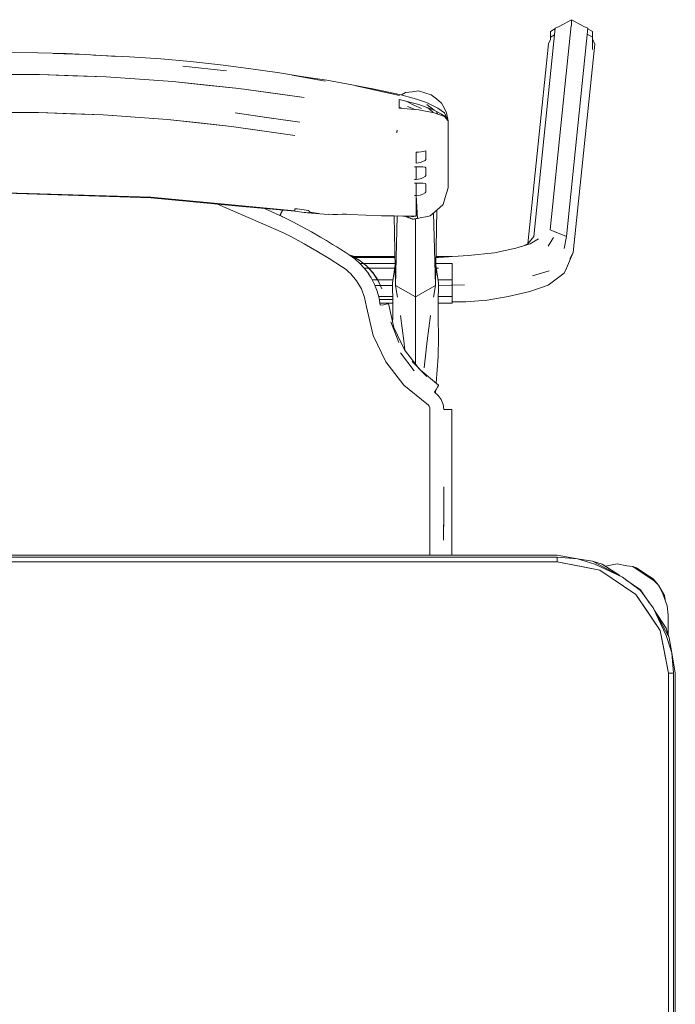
# Model space of a CAD drawing. Header units: millimetres. Extents: x -261 to 187, y -214 to 106.
# Tile 438 of 656: x -190.305 to -190.011, y -71.486 to -71.044. Entities that reach past the tile are written whole.
import ezdxf

# ---------------------------------------------------------------- set-up
doc = ezdxf.new("R2010")
doc.units = ezdxf.units.MM
doc.header["$LTSCALE"] = 0.005
doc.header["$MEASUREMENT"] = 0
doc.layers.add('IFC-Elemento de mobília-Contorno', color=9, linetype='Continuous', lineweight=5)

msp = doc.modelspace()

# ---------------------------------------------------------------- linework, layer by layer
at = {"layer": 'IFC-Elemento de mobília-Contorno', "lineweight": 5}
for p, q in [((-190.06321, -71.04707), (-190.0577, -71.044)), ((-190.0577, -71.04659), (-190.0577, -71.044)), ((-190.0577, -71.044), (-190.05219, -71.04707)), ((-190.07461, -71.14119), (-190.06493, -71.04775)), ((-190.06712, -71.04926), (-190.06509, -71.04812)), ((-190.06509, -71.04812), (-190.06493, -71.04775)), ((-190.06493, -71.04775), (-190.06321, -71.04707)), ((-190.06004, -71.06823), (-190.0578, -71.04664)), ((-190.05997, -71.14129), (-190.0503, -71.04785)), ((-190.0578, -71.04664), (-190.0577, -71.04659)), ((-190.05219, -71.04707), (-190.0503, -71.04785)), ((-190.0503, -71.04785), (-190.05014, -71.04822)), ((-190.05014, -71.04822), (-190.04828, -71.04926)), ((-190.06796, -71.05481), (-190.06712, -71.05286)), ((-190.06712, -71.05185), (-190.06712, -71.04926)), ((-190.06712, -71.05185), (-190.06525, -71.0508)), ((-190.06712, -71.05286), (-190.06712, -71.05185)), ((-190.05058, -71.05056), (-190.04828, -71.05185)), ((-190.04828, -71.05258), (-190.04828, -71.04926)), ((-190.04828, -71.05185), (-190.04828, -71.04926)), ((-190.04828, -71.0573), (-190.04828, -71.05185)), ((-190.04828, -71.05258), (-190.04727, -71.05495)), ((-190.07725, -71.14449), (-190.06796, -71.05481)), ((-190.05694, -71.14839), (-190.04727, -71.05495)), ((-190.31102, -71.05872), (-190.29692, -71.05885)), ((-190.29692, -71.05885), (-190.28414, -71.05914)), ((-190.28997, -71.05914), (-190.27556, -71.05964)), ((-190.28414, -71.05914), (-190.27556, -71.05964)), ((-190.27556, -71.05964), (-190.26146, -71.06053)), ((-190.27199, -71.05986), (-190.25587, -71.0606)), ((-190.25587, -71.0606), (-190.24173, -71.06163)), ((-190.24173, -71.06163), (-190.22839, -71.06278)), ((-190.23191, -71.0648), (-190.21228, -71.0669)), ((-190.22839, -71.06278), (-190.21504, -71.06422)), ((-190.21504, -71.06422), (-190.20245, -71.06583)), ((-190.20245, -71.06583), (-190.18854, -71.06788)), ((-190.32597, -71.06862), (-190.29608, -71.06862)), ((-190.29608, -71.06862), (-190.26622, -71.06966)), ((-190.29608, -71.06862), (-190.28115, -71.06914)), ((-190.28115, -71.06914), (-190.26622, -71.06966)), ((-190.26622, -71.06966), (-190.23645, -71.07175)), ((-190.26622, -71.06966), (-190.25133, -71.0707)), ((-190.25133, -71.0707), (-190.23645, -71.07175)), ((-190.18854, -71.06788), (-190.17786, -71.06965)), ((-190.18289, -71.06893), (-190.16807, -71.07163)), ((-190.18289, -71.06893), (-190.16738, -71.07115)), ((-190.16738, -71.07115), (-190.15859, -71.07281)), ((-190.06245, -71.09159), (-190.06004, -71.06823)), ((-190.23645, -71.07175), (-190.20685, -71.07486)), ((-190.23645, -71.07175), (-190.22165, -71.0733)), ((-190.22165, -71.0733), (-190.20685, -71.07486)), ((-190.20685, -71.07486), (-190.17746, -71.07897)), ((-190.20685, -71.07486), (-190.19243, -71.07687)), ((-190.15859, -71.07281), (-190.1467, -71.07503)), ((-190.1543, -71.07371), (-190.13471, -71.07793)), ((-190.1467, -71.07503), (-190.13482, -71.07751)), ((-190.19243, -71.07687), (-190.17746, -71.07897)), ((-190.13486, -71.08076), (-190.13486, -71.07979)), ((-190.13486, -71.07979), (-190.1261, -71.08205)), ((-190.13482, -71.07751), (-190.13029, -71.07869)), ((-190.13392, -71.07774), (-190.13206, -71.07666)), ((-190.13206, -71.07666), (-190.12912, -71.07632)), ((-190.13029, -71.07869), (-190.12674, -71.07983)), ((-190.12912, -71.07632), (-190.12618, -71.07597)), ((-190.12674, -71.07983), (-190.12269, -71.0812)), ((-190.12618, -71.07597), (-190.12334, -71.07681)), ((-190.12334, -71.07681), (-190.12051, -71.07765)), ((-190.12051, -71.07765), (-190.11825, -71.07955)), ((-190.11825, -71.07955), (-190.11599, -71.08144)), ((-190.13486, -71.08173), (-190.13486, -71.08076)), ((-190.13486, -71.0827), (-190.13486, -71.08173)), ((-190.13486, -71.08367), (-190.13486, -71.0827)), ((-190.13486, -71.08332), (-190.13309, -71.08383)), ((-190.13486, -71.08367), (-190.12617, -71.08446)), ((-190.13468, -71.08368), (-190.13423, -71.0835)), ((-190.13182, -71.0806), (-190.12838, -71.08231)), ((-190.13122, -71.08286), (-190.12767, -71.08432)), ((-190.12838, -71.08231), (-190.1249, -71.08387)), ((-190.1261, -71.08205), (-190.11922, -71.08456)), ((-190.12269, -71.0812), (-190.11759, -71.08364)), ((-190.12248, -71.08197), (-190.11922, -71.08456)), ((-190.12225, -71.08345), (-190.12008, -71.08519)), ((-190.11759, -71.08364), (-190.11464, -71.08583)), ((-190.11599, -71.08144), (-190.11481, -71.08358)), ((-190.11481, -71.08358), (-190.11363, -71.08572)), ((-190.3255, -71.08569), (-190.29655, -71.08569)), ((-190.29655, -71.08569), (-190.26763, -71.08672)), ((-190.29655, -71.08569), (-190.28209, -71.08621)), ((-190.28209, -71.08621), (-190.26763, -71.08672)), ((-190.26763, -71.08672), (-190.2388, -71.08877)), ((-190.26763, -71.08672), (-190.25321, -71.08775)), ((-190.25321, -71.08775), (-190.2388, -71.08877)), ((-190.2388, -71.08877), (-190.21014, -71.09184)), ((-190.2388, -71.08877), (-190.22447, -71.09031)), ((-190.20842, -71.08581), (-190.19422, -71.08784)), ((-190.20842, -71.08581), (-190.19435, -71.08782)), ((-190.19435, -71.08782), (-190.17949, -71.08993)), ((-190.19422, -71.08784), (-190.17949, -71.08993)), ((-190.12617, -71.08446), (-190.11915, -71.08576)), ((-190.12008, -71.08519), (-190.11971, -71.08566)), ((-190.11922, -71.08456), (-190.1146, -71.08713)), ((-190.11915, -71.08576), (-190.1146, -71.08746)), ((-190.11825, -71.08527), (-190.11757, -71.08635)), ((-190.11661, -71.08671), (-190.11525, -71.08677)), ((-190.11464, -71.08583), (-190.11302, -71.08936)), ((-190.1146, -71.08713), (-190.11302, -71.08936)), ((-190.1146, -71.08746), (-190.11389, -71.08833)), ((-190.11389, -71.08833), (-190.11302, -71.08936)), ((-190.11363, -71.08572), (-190.11302, -71.08936)), ((-190.22447, -71.09031), (-190.21014, -71.09184)), ((-190.21014, -71.09184), (-190.18169, -71.0959)), ((-190.21014, -71.09184), (-190.19631, -71.09381)), ((-190.11302, -71.09687), (-190.11302, -71.08936)), ((-190.06487, -71.11495), (-190.06245, -71.09159)), ((-190.19631, -71.09381), (-190.18169, -71.0959)), ((-190.136, -71.09472), (-190.13579, -71.09362)), ((-190.136, -71.09472), (-190.13589, -71.09414)), ((-190.13589, -71.09414), (-190.13579, -71.09362)), ((-190.11302, -71.10438), (-190.11302, -71.09687)), ((-190.12726, -71.10346), (-190.12619, -71.10341)), ((-190.12726, -71.10468), (-190.12726, -71.10346)), ((-190.12726, -71.1059), (-190.12726, -71.10468)), ((-190.12726, -71.10712), (-190.12726, -71.10589)), ((-190.12619, -71.10341), (-190.12512, -71.10328)), ((-190.12512, -71.10328), (-190.12406, -71.10307)), ((-190.12406, -71.10307), (-190.12302, -71.10279)), ((-190.12302, -71.10375), (-190.12302, -71.10279)), ((-190.12302, -71.10472), (-190.12302, -71.10375)), ((-190.12302, -71.10568), (-190.12302, -71.10472)), ((-190.12302, -71.10664), (-190.12302, -71.10568)), ((-190.11302, -71.1119), (-190.11302, -71.10438)), ((-190.12802, -71.11003), (-190.12784, -71.11003)), ((-190.12802, -71.11003), (-190.12745, -71.11003)), ((-190.12784, -71.11003), (-190.12765, -71.11003)), ((-190.12726, -71.10834), (-190.12726, -71.10712)), ((-190.12726, -71.10834), (-190.12557, -71.10811)), ((-190.12726, -71.11143), (-190.12726, -71.11003)), ((-190.12726, -71.11003), (-190.12557, -71.11004)), ((-190.12557, -71.10811), (-190.12423, -71.10765)), ((-190.12557, -71.11004), (-190.12423, -71.11003)), ((-190.12423, -71.10765), (-190.12333, -71.1071)), ((-190.12423, -71.11003), (-190.12333, -71.11012)), ((-190.12333, -71.1071), (-190.12302, -71.10664)), ((-190.12333, -71.11012), (-190.12302, -71.11039)), ((-190.12302, -71.11127), (-190.12302, -71.11039)), ((-190.12726, -71.11283), (-190.12726, -71.11143)), ((-190.12726, -71.11422), (-190.12726, -71.11283)), ((-190.12726, -71.11562), (-190.12726, -71.11422)), ((-190.12557, -71.11539), (-190.12423, -71.11492)), ((-190.12423, -71.11492), (-190.12333, -71.11437)), ((-190.12333, -71.11437), (-190.12302, -71.11392)), ((-190.12302, -71.11215), (-190.12302, -71.11127)), ((-190.12302, -71.11304), (-190.12302, -71.11215)), ((-190.12302, -71.11392), (-190.12302, -71.11304)), ((-190.11302, -71.11941), (-190.11302, -71.1119)), ((-190.06729, -71.13831), (-190.06487, -71.11495)), ((-190.12802, -71.11564), (-190.12745, -71.11563)), ((-190.12802, -71.1173), (-190.12784, -71.1173)), ((-190.12802, -71.1173), (-190.12745, -71.1173)), ((-190.12784, -71.11564), (-190.12762, -71.11563)), ((-190.12784, -71.1173), (-190.12765, -71.1173)), ((-190.12765, -71.11563), (-190.12745, -71.11563)), ((-190.12726, -71.11562), (-190.12557, -71.11539)), ((-190.12726, -71.11871), (-190.12726, -71.11731)), ((-190.12726, -71.11731), (-190.12557, -71.11731)), ((-190.12726, -71.1201), (-190.12726, -71.11871)), ((-190.12557, -71.11731), (-190.12423, -71.11731)), ((-190.12423, -71.11731), (-190.12333, -71.1174)), ((-190.12333, -71.1174), (-190.12302, -71.11767)), ((-190.12302, -71.11855), (-190.12302, -71.11767)), ((-190.12302, -71.11943), (-190.12302, -71.11855)), ((-190.12302, -71.12032), (-190.12302, -71.11943)), ((-190.11427, -71.12371), (-190.11302, -71.11941)), ((-190.31102, -71.12165), (-190.24623, -71.12367)), ((-190.31102, -71.12187), (-190.27862, -71.12288)), ((-190.27862, -71.12288), (-190.24621, -71.12389)), ((-190.24623, -71.12367), (-190.18169, -71.1297)), ((-190.24621, -71.12389), (-190.20677, -71.12757)), ((-190.12802, -71.12292), (-190.12726, -71.1229)), ((-190.12802, -71.12292), (-190.12784, -71.12291)), ((-190.12784, -71.12291), (-190.12765, -71.12291)), ((-190.12765, -71.12291), (-190.12742, -71.1229)), ((-190.12745, -71.1229), (-190.12726, -71.1229)), ((-190.12726, -71.1215), (-190.12726, -71.1201)), ((-190.12726, -71.1229), (-190.12726, -71.1215)), ((-190.12726, -71.1229), (-190.12557, -71.12266)), ((-190.12726, -71.13206), (-190.12726, -71.1229)), ((-190.12726, -71.1229), (-190.12676, -71.1331)), ((-190.12557, -71.12266), (-190.12423, -71.1222)), ((-190.12423, -71.1222), (-190.12333, -71.12165)), ((-190.12333, -71.12165), (-190.12302, -71.1212)), ((-190.12302, -71.1212), (-190.12302, -71.12032)), ((-190.11517, -71.12683), (-190.11427, -71.12371)), ((-190.21642, -71.12667), (-190.18678, -71.13956)), ((-190.20677, -71.12757), (-190.18167, -71.12992)), ((-190.11807, -71.12942), (-190.11517, -71.12683)), ((-190.19522, -71.12865), (-190.18843, -71.13175)), ((-190.19521, -71.12865), (-190.18843, -71.13175)), ((-190.18843, -71.13175), (-190.18777, -71.13044)), ((-190.18843, -71.13175), (-190.18801, -71.13195)), ((-190.18824, -71.13184), (-190.18778, -71.13094)), ((-190.18801, -71.13195), (-190.1876, -71.13215)), ((-190.18798, -71.13085), (-190.18778, -71.13094)), ((-190.18798, -71.13085), (-190.18778, -71.13094)), ((-190.18778, -71.13094), (-190.18718, -71.12971)), ((-190.18777, -71.13044), (-190.18724, -71.12939)), ((-190.1876, -71.13215), (-190.18718, -71.13236)), ((-190.18718, -71.12971), (-190.18704, -71.12941)), ((-190.18718, -71.13236), (-190.18677, -71.13256)), ((-190.18677, -71.13256), (-190.18256, -71.13469)), ((-190.18169, -71.12899), (-190.18169, -71.12876)), ((-190.18169, -71.12876), (-190.18065, -71.12889)), ((-190.18169, -71.12923), (-190.18169, -71.12899)), ((-190.18169, -71.12946), (-190.18169, -71.12923)), ((-190.18169, -71.1297), (-190.18169, -71.12946)), ((-190.18167, -71.12992), (-190.18063, -71.13004)), ((-190.18065, -71.12889), (-190.17961, -71.12902)), ((-190.18063, -71.13004), (-190.1796, -71.13017)), ((-190.17961, -71.12902), (-190.17857, -71.12914)), ((-190.1796, -71.13017), (-190.17856, -71.13029)), ((-190.17857, -71.12914), (-190.17752, -71.12926)), ((-190.17856, -71.13029), (-190.17752, -71.13041)), ((-190.17752, -71.12926), (-190.17657, -71.12941)), ((-190.17752, -71.13041), (-190.17668, -71.13051)), ((-190.17668, -71.13051), (-190.17595, -71.13057)), ((-190.17657, -71.12941), (-190.17576, -71.12961)), ((-190.17595, -71.13057), (-190.16673, -71.13133)), ((-190.17595, -71.13057), (-190.17539, -71.13057)), ((-190.17576, -71.12961), (-190.17522, -71.12984)), ((-190.17539, -71.13057), (-190.17507, -71.13047)), ((-190.17522, -71.12984), (-190.17502, -71.13006)), ((-190.17507, -71.13047), (-190.17094, -71.13089)), ((-190.17502, -71.13014), (-190.17502, -71.13006)), ((-190.17502, -71.13021), (-190.17502, -71.13014)), ((-190.17502, -71.13029), (-190.17502, -71.13021)), ((-190.17502, -71.13037), (-190.17502, -71.13029)), ((-190.17502, -71.13037), (-190.17094, -71.13089)), ((-190.1668, -71.13128), (-190.16673, -71.13133)), ((-190.1668, -71.13128), (-190.16466, -71.13131)), ((-190.16673, -71.13133), (-190.16673, -71.13128)), ((-190.16466, -71.13131), (-190.16255, -71.1313)), ((-190.16255, -71.1313), (-190.16048, -71.13126)), ((-190.16048, -71.13126), (-190.15845, -71.13119)), ((-190.15845, -71.13119), (-190.15695, -71.13135)), ((-190.15695, -71.13135), (-190.14287, -71.13193)), ((-190.14287, -71.13193), (-190.13279, -71.13215)), ((-190.14287, -71.13193), (-190.13726, -71.13197)), ((-190.14287, -71.13193), (-190.12726, -71.13206)), ((-190.13719, -71.13206), (-190.13659, -71.16316)), ((-190.13715, -71.13198), (-190.1294, -71.13229)), ((-190.13659, -71.16316), (-190.1358, -71.13208)), ((-190.1358, -71.13199), (-190.12726, -71.13206)), ((-190.13212, -71.13218), (-190.13205, -71.13221)), ((-190.13205, -71.13221), (-190.13179, -71.1323)), ((-190.13189, -71.13219), (-190.13179, -71.1323)), ((-190.13181, -71.13219), (-190.13179, -71.1323)), ((-190.13179, -71.1323), (-190.13159, -71.13238)), ((-190.13177, -71.13219), (-190.13159, -71.13238)), ((-190.13167, -71.1322), (-190.13159, -71.13238)), ((-190.13166, -71.1322), (-190.1314, -71.13245)), ((-190.13159, -71.13238), (-190.1314, -71.13245)), ((-190.1314, -71.13245), (-190.1314, -71.13221)), ((-190.1314, -71.13245), (-190.13121, -71.13252)), ((-190.13121, -71.13252), (-190.13101, -71.13259)), ((-190.1311, -71.13222), (-190.13082, -71.13267)), ((-190.13101, -71.13259), (-190.13082, -71.13267)), ((-190.13083, -71.13223), (-190.13082, -71.13267)), ((-190.13082, -71.13267), (-190.13063, -71.13274)), ((-190.13063, -71.13274), (-190.13043, -71.13281)), ((-190.13043, -71.13281), (-190.13024, -71.13289)), ((-190.13024, -71.13289), (-190.13004, -71.13295)), ((-190.13004, -71.13295), (-190.12985, -71.13303)), ((-190.1294, -71.13229), (-190.12833, -71.13221)), ((-190.12913, -71.13227), (-190.12886, -71.13225)), ((-190.12886, -71.13225), (-190.1286, -71.13223)), ((-190.1286, -71.13223), (-190.12833, -71.13221)), ((-190.12833, -71.13221), (-190.12726, -71.13206)), ((-190.12833, -71.13221), (-190.12806, -71.13218)), ((-190.12806, -71.13218), (-190.1278, -71.13214)), ((-190.1278, -71.13214), (-190.12726, -71.13206)), ((-190.12676, -71.1331), (-190.12483, -71.13274)), ((-190.12483, -71.13274), (-190.1229, -71.13238)), ((-190.1229, -71.13238), (-190.12097, -71.13202)), ((-190.12097, -71.13202), (-190.11807, -71.12942)), ((-190.11948, -71.13069), (-190.11866, -71.16316)), ((-190.11866, -71.16316), (-190.11801, -71.12937)), ((-190.18256, -71.13469), (-190.17839, -71.13688)), ((-190.17839, -71.13688), (-190.17425, -71.13915)), ((-190.12985, -71.13303), (-190.12966, -71.1331)), ((-190.12966, -71.1331), (-190.12947, -71.13317)), ((-190.12947, -71.13317), (-190.12927, -71.13324)), ((-190.12927, -71.13324), (-190.12908, -71.13331)), ((-190.12908, -71.13331), (-190.12889, -71.13339)), ((-190.12889, -71.13339), (-190.12869, -71.13346)), ((-190.12869, -71.13346), (-190.12845, -71.13342)), ((-190.12845, -71.13342), (-190.12821, -71.13337)), ((-190.12821, -71.13337), (-190.12773, -71.13328)), ((-190.12773, -71.13328), (-190.12724, -71.13319)), ((-190.12762, -71.13465), (-190.12762, -71.13326)), ((-190.12762, -71.15143), (-190.12762, -71.13465)), ((-190.12724, -71.13319), (-190.12676, -71.1331)), ((-190.18678, -71.13956), (-190.18587, -71.14003)), ((-190.18587, -71.14003), (-190.18496, -71.1405)), ((-190.18496, -71.1405), (-190.18405, -71.14097)), ((-190.18405, -71.14097), (-190.18314, -71.14145)), ((-190.18314, -71.14145), (-190.17744, -71.14453)), ((-190.17425, -71.13915), (-190.17014, -71.14149)), ((-190.17014, -71.14149), (-190.16879, -71.14229)), ((-190.0772, -71.14446), (-190.07461, -71.14119)), ((-190.06815, -71.14562), (-190.06575, -71.14175)), ((-190.06729, -71.13831), (-190.05997, -71.14129)), ((-190.06729, -71.13831), (-190.06363, -71.13979)), ((-190.06363, -71.13979), (-190.05997, -71.14129)), ((-190.06097, -71.14662), (-190.05997, -71.14129)), ((-190.17744, -71.14453), (-190.17182, -71.14775)), ((-190.16879, -71.14229), (-190.16745, -71.1431)), ((-190.16745, -71.1431), (-190.16611, -71.14393)), ((-190.16611, -71.14393), (-190.16477, -71.14475)), ((-190.16477, -71.14475), (-190.16288, -71.14591)), ((-190.16288, -71.14591), (-190.16103, -71.14707)), ((-190.08268, -71.14652), (-190.0762, -71.1445)), ((-190.07992, -71.14566), (-190.0772, -71.14446)), ((-190.0762, -71.1445), (-190.07247, -71.14226)), ((-190.17182, -71.14775), (-190.16625, -71.15111)), ((-190.16103, -71.14707), (-190.15918, -71.14825)), ((-190.15918, -71.14825), (-190.15731, -71.14946)), ((-190.15765, -71.14924), (-190.15596, -71.14992)), ((-190.15734, -71.14944), (-190.15486, -71.15124)), ((-190.15732, -71.14946), (-190.15429, -71.15089)), ((-190.15638, -71.15014), (-190.15588, -71.15014)), ((-190.15596, -71.14992), (-190.15429, -71.15089)), ((-190.15572, -71.15062), (-190.15487, -71.15062)), ((-190.15559, -71.15014), (-190.13684, -71.15014)), ((-190.15476, -71.15062), (-190.13683, -71.15062)), ((-190.11842, -71.15062), (-190.11727, -71.15062)), ((-190.11841, -71.15014), (-190.11112, -71.15014)), ((-190.11727, -71.15062), (-190.10398, -71.1498)), ((-190.11112, -71.15024), (-190.11112, -71.15014)), ((-190.10398, -71.1498), (-190.09215, -71.1485)), ((-190.09215, -71.1485), (-190.08268, -71.14652)), ((-190.05997, -71.15545), (-190.05694, -71.14839)), ((-190.05837, -71.15131), (-190.05694, -71.14839)), ((-190.16625, -71.15111), (-190.16073, -71.15462)), ((-190.16073, -71.15462), (-190.1596, -71.1554)), ((-190.15486, -71.15124), (-190.15257, -71.15327)), ((-190.15441, -71.15083), (-190.15406, -71.15105)), ((-190.15429, -71.15089), (-190.15196, -71.15242)), ((-190.15429, -71.15089), (-190.15249, -71.15197)), ((-190.15257, -71.15327), (-190.15092, -71.15327)), ((-190.15257, -71.15327), (-190.15048, -71.15552)), ((-190.15249, -71.15197), (-190.14937, -71.15452)), ((-190.15196, -71.15242), (-190.14981, -71.15417)), ((-190.15091, -71.15327), (-190.13678, -71.15327)), ((-190.14985, -71.15413), (-190.14785, -71.15615)), ((-190.14937, -71.15452), (-190.14785, -71.15615)), ((-190.13797, -71.16199), (-190.13676, -71.15416)), ((-190.12762, -71.16823), (-190.12762, -71.15143)), ((-190.11849, -71.15416), (-190.11728, -71.16199)), ((-190.11847, -71.15327), (-190.11112, -71.15327)), ((-190.11112, -71.15327), (-190.11112, -71.15315)), ((-190.11112, -71.16072), (-190.11112, -71.15327)), ((-190.15964, -71.15538), (-190.15859, -71.15618)), ((-190.15859, -71.15618), (-190.1576, -71.15704)), ((-190.1576, -71.15704), (-190.15665, -71.15795)), ((-190.15665, -71.15795), (-190.15397, -71.16114)), ((-190.15059, -71.1554), (-190.14859, -71.1554)), ((-190.15048, -71.15552), (-190.14858, -71.15802)), ((-190.14862, -71.15796), (-190.14831, -71.15843)), ((-190.14855, -71.1554), (-190.13695, -71.1554)), ((-190.14848, -71.15551), (-190.14738, -71.15674)), ((-190.14831, -71.15843), (-190.148, -71.15889)), ((-190.148, -71.15889), (-190.1477, -71.15936)), ((-190.14785, -71.15615), (-190.14662, -71.15758)), ((-190.14785, -71.15615), (-190.14611, -71.15831)), ((-190.1477, -71.15936), (-190.14741, -71.15983)), ((-190.14662, -71.15758), (-190.14611, -71.15831)), ((-190.14626, -71.15813), (-190.14471, -71.16051)), ((-190.14611, -71.15831), (-190.1451, -71.15983)), ((-190.11829, -71.1554), (-190.11727, -71.1554)), ((-190.07516, -71.15892), (-190.06765, -71.15667)), ((-190.06815, -71.16301), (-190.06097, -71.15765)), ((-190.06097, -71.15765), (-190.05997, -71.15545)), ((-190.15397, -71.16114), (-190.15186, -71.16474)), ((-190.14741, -71.15983), (-190.14594, -71.1627)), ((-190.14696, -71.16072), (-190.14459, -71.16072)), ((-190.14594, -71.1627), (-190.14477, -71.16571)), ((-190.14573, -71.16325), (-190.14337, -71.16325)), ((-190.1451, -71.15983), (-190.14437, -71.16103)), ((-190.1451, -71.15983), (-190.14416, -71.16147)), ((-190.14456, -71.16072), (-190.13777, -71.16072)), ((-190.14437, -71.16103), (-190.14339, -71.16305)), ((-190.14422, -71.16135), (-190.14271, -71.16472)), ((-190.14419, -71.16141), (-190.14339, -71.16305)), ((-190.14339, -71.16305), (-190.14271, -71.16472)), ((-190.14339, -71.16305), (-190.14271, -71.16475)), ((-190.14331, -71.16325), (-190.13794, -71.16325)), ((-190.13797, -71.16199), (-190.13775, -71.17142)), ((-190.13659, -71.16316), (-190.13573, -71.16847)), ((-190.13659, -71.16316), (-190.12762, -71.16823)), ((-190.13659, -71.16316), (-190.13211, -71.16569)), ((-190.12762, -71.16823), (-190.11866, -71.16316)), ((-190.12314, -71.16569), (-190.11866, -71.16316)), ((-190.11952, -71.16847), (-190.11866, -71.16316)), ((-190.11749, -71.17142), (-190.11728, -71.16199)), ((-190.11747, -71.16072), (-190.11112, -71.16072)), ((-190.11731, -71.16325), (-190.11727, -71.16325)), ((-190.11727, -71.16325), (-190.10569, -71.16297)), ((-190.11112, -71.16812), (-190.11112, -71.16072)), ((-190.0763, -71.16595), (-190.06815, -71.16301)), ((-190.15186, -71.16474), (-190.15038, -71.16863)), ((-190.14477, -71.16571), (-190.14391, -71.16883)), ((-190.14411, -71.16812), (-190.13783, -71.16812)), ((-190.14284, -71.16441), (-190.14271, -71.16469)), ((-190.14271, -71.1647), (-190.14271, -71.16469)), ((-190.14271, -71.16475), (-190.14271, -71.16473)), ((-190.13211, -71.16569), (-190.12762, -71.16823)), ((-190.12762, -71.16823), (-190.12314, -71.16569)), ((-190.12762, -71.17357), (-190.12762, -71.16823)), ((-190.11742, -71.16812), (-190.11112, -71.16812)), ((-190.11112, -71.17113), (-190.11112, -71.16812)), ((-190.09541, -71.16977), (-190.08599, -71.16818)), ((-190.08599, -71.16818), (-190.0763, -71.16595)), ((-190.15038, -71.16863), (-190.14956, -71.17271)), ((-190.14956, -71.17271), (-190.14663, -71.18558)), ((-190.14391, -71.16883), (-190.14338, -71.17201)), ((-190.14379, -71.16956), (-190.13779, -71.16956)), ((-190.14353, -71.17113), (-190.13776, -71.17113)), ((-190.14338, -71.17201), (-190.14195, -71.17182)), ((-190.14195, -71.17182), (-190.14074, -71.17161)), ((-190.14074, -71.17161), (-190.13993, -71.17142)), ((-190.13993, -71.17142), (-190.13966, -71.17127)), ((-190.13966, -71.17127), (-190.13723, -71.18204)), ((-190.1378, -71.17764), (-190.13775, -71.17142)), ((-190.11749, -71.17113), (-190.11112, -71.17113)), ((-190.11749, -71.17142), (-190.11745, -71.17764)), ((-190.11745, -71.16956), (-190.11727, -71.16956)), ((-190.11112, -71.17056), (-190.10505, -71.17048)), ((-190.11112, -71.17113), (-190.11112, -71.17056)), ((-190.10505, -71.17048), (-190.09541, -71.16977)), ((-190.13432, -71.17663), (-190.13281, -71.18801)), ((-190.12762, -71.18315), (-190.12762, -71.17357)), ((-190.12243, -71.18801), (-190.12093, -71.17663)), ((-190.1387, -71.17952), (-190.13508, -71.18881)), ((-190.13783, -71.17936), (-190.1378, -71.17764)), ((-190.11745, -71.17764), (-190.11733, -71.18636)), ((-190.14663, -71.18558), (-190.14094, -71.19751)), ((-190.13723, -71.18204), (-190.13253, -71.19205)), ((-190.12762, -71.19575), (-190.12762, -71.18315)), ((-190.13281, -71.18801), (-190.13239, -71.19223)), ((-190.12366, -71.20015), (-190.12243, -71.18801)), ((-190.11739, -71.19512), (-190.11733, -71.18636)), ((-190.13434, -71.19338), (-190.12813, -71.2015)), ((-190.13253, -71.19205), (-190.12596, -71.20055)), ((-190.14094, -71.19751), (-190.13276, -71.20793)), ((-190.12912, -71.19733), (-190.12254, -71.20401)), ((-190.12762, -71.19839), (-190.12762, -71.19575)), ((-190.11835, -71.20694), (-190.11739, -71.19512)), ((-190.12545, -71.20105), (-190.11721, -71.20788)), ((-190.13276, -71.20793), (-190.1225, -71.2163)), ((-190.11732, -71.20812), (-190.11721, -71.20788)), ((-190.11914, -71.21102), (-190.11836, -71.20982)), ((-190.11914, -71.21102), (-190.11736, -71.21251)), ((-190.11866, -71.21086), (-190.11861, -71.2102)), ((-190.11866, -71.21142), (-190.11866, -71.21028)), ((-190.11866, -71.2105), (-190.11866, -71.21028)), ((-190.11866, -71.21086), (-190.11866, -71.21028)), ((-190.11866, -71.21142), (-190.11866, -71.21086)), ((-190.11836, -71.20982), (-190.11773, -71.2088)), ((-190.11773, -71.2088), (-190.11732, -71.20812)), ((-190.1225, -71.2163), (-190.12192, -71.21678)), ((-190.12192, -71.21678), (-190.12149, -71.21739)), ((-190.11736, -71.21251), (-190.11602, -71.21439)), ((-190.11602, -71.21439), (-190.11518, -71.21653)), ((-190.11518, -71.21653), (-190.1149, -71.21882)), ((-190.12149, -71.21739), (-190.12121, -71.21808)), ((-190.12121, -71.21808), (-190.12112, -71.21882)), ((-190.12112, -71.22736), (-190.12112, -71.21882)), ((-190.1149, -71.21882), (-190.11347, -71.21882)), ((-190.11347, -71.21882), (-190.11228, -71.21883)), ((-190.11228, -71.21883), (-190.11152, -71.21885)), ((-190.11152, -71.21885), (-190.1113, -71.21887)), ((-190.1113, -71.2276), (-190.1113, -71.21887)), ((-190.12112, -71.23588), (-190.12112, -71.22736)), ((-190.11131, -71.23634), (-190.1113, -71.2276)), ((-190.12112, -71.2444), (-190.12112, -71.23588)), ((-190.11131, -71.24506), (-190.11131, -71.23634)), ((-190.12112, -71.25351), (-190.12112, -71.2444)), ((-190.11131, -71.25378), (-190.11131, -71.24506)), ((-190.12112, -71.25858), (-190.12112, -71.25351)), ((-190.11494, -71.26546), (-190.1149, -71.25351)), ((-190.11131, -71.25378), (-190.1113, -71.26376)), ((-190.12112, -71.26111), (-190.12112, -71.25858)), ((-190.12112, -71.26284), (-190.12112, -71.26111)), ((-190.12112, -71.26626), (-190.12112, -71.26284)), ((-190.11498, -71.27741), (-190.11493, -71.26348)), ((-190.1113, -71.27373), (-190.1113, -71.26376)), ((-190.12112, -71.27295), (-190.12112, -71.26626)), ((-190.11498, -71.27741), (-190.11494, -71.26546)), ((-190.12112, -71.28411), (-190.12112, -71.27295)), ((-190.1113, -71.28411), (-190.1113, -71.27373)), ((-190.11131, -71.28411), (-190.11131, -71.27656)), ((-190.55812, -71.28411), (-190.06412, -71.28411)), ((-190.55812, -71.28498), (-190.06412, -71.28498)), ((-190.55812, -71.2871), (-190.06412, -71.2871)), ((-190.06412, -71.28411), (-190.05495, -71.28573)), ((-190.06412, -71.28498), (-190.05495, -71.28573)), ((-190.06412, -71.2871), (-190.06412, -71.28498)), ((-190.06412, -71.2871), (-190.06412, -71.28604)), ((-190.06412, -71.2871), (-190.05243, -71.28943)), ((-190.06412, -71.2871), (-190.04499, -71.29091)), ((-190.05495, -71.28573), (-190.04722, -71.28817)), ((-190.05495, -71.28573), (-190.04823, -71.28685)), ((-190.04823, -71.28685), (-190.04384, -71.28814)), ((-190.04823, -71.28685), (-190.04702, -71.2875)), ((-190.04823, -71.28685), (-190.03482, -71.294)), ((-190.05243, -71.28943), (-190.04499, -71.29091)), ((-190.04722, -71.28817), (-190.03482, -71.294)), ((-190.04499, -71.29091), (-190.02877, -71.30175)), ((-190.04384, -71.28814), (-190.03605, -71.29334)), ((-190.04248, -71.28905), (-190.04165, -71.28897)), ((-190.04165, -71.28897), (-190.03725, -71.2881)), ((-190.03725, -71.2881), (-190.03285, -71.28897)), ((-190.03285, -71.28897), (-190.03014, -71.28922)), ((-190.03014, -71.28922), (-190.02681, -71.2915)), ((-190.03014, -71.28922), (-190.02845, -71.28985)), ((-190.02845, -71.28985), (-190.02472, -71.29234)), ((-190.02681, -71.2915), (-190.02077, -71.29551)), ((-190.03482, -71.294), (-190.02678, -71.30005)), ((-190.03482, -71.294), (-190.03279, -71.29552)), ((-190.03286, -71.29548), (-190.02665, -71.29963)), ((-190.02472, -71.29234), (-190.02098, -71.29483)), ((-190.02098, -71.29483), (-190.01864, -71.29758)), ((-190.02077, -71.29551), (-190.01864, -71.29758)), ((-190.02678, -71.30005), (-190.02102, -71.3078)), ((-190.02665, -71.29963), (-190.02263, -71.30563)), ((-190.01864, -71.29758), (-190.01676, -71.30142)), ((-190.01864, -71.29758), (-190.016, -71.3023)), ((-190.02877, -71.30175), (-190.01793, -71.31797)), ((-190.02877, -71.30175), (-190.02335, -71.30986)), ((-190.01676, -71.30142), (-190.01476, -71.30691)), ((-190.016, -71.3023), (-190.01547, -71.30495)), ((-190.02102, -71.3078), (-190.01519, -71.32019)), ((-190.02102, -71.3078), (-190.01453, -71.31999)), ((-190.02038, -71.30901), (-190.01516, -71.31682)), ((-190.01476, -71.30691), (-190.01425, -71.3111)), ((-190.02335, -71.30986), (-190.01793, -71.31797)), ((-190.01425, -71.31608), (-190.01425, -71.3111)), ((-190.01425, -71.31994), (-190.01425, -71.3111)), ((-190.01425, -71.31359), (-190.01425, -71.31234)), ((-190.01425, -71.31483), (-190.01425, -71.31359)), ((-190.01793, -71.31797), (-190.01645, -71.32541)), ((-190.01793, -71.31797), (-190.01412, -71.3371)), ((-190.01516, -71.31682), (-190.01388, -71.32121)), ((-190.01425, -71.31608), (-190.01425, -71.31483)), ((-190.01425, -71.31994), (-190.01425, -71.31608)), ((-190.01519, -71.32019), (-190.01275, -71.32793)), ((-190.01453, -71.31999), (-190.01388, -71.32121)), ((-190.01425, -71.31994), (-190.01425, -71.31908)), ((-190.01388, -71.32121), (-190.01275, -71.32793)), ((-190.01645, -71.32541), (-190.01412, -71.3371)), ((-190.01275, -71.32793), (-190.012, -71.3371)), ((-190.01275, -71.32793), (-190.01112, -71.3371)), ((-190.01412, -71.3371), (-190.01306, -71.3371)), ((-190.01412, -71.6811), (-190.01412, -71.3371)), ((-190.01412, -71.3371), (-190.012, -71.3371)), ((-190.012, -71.6811), (-190.012, -71.3371)), ((-190.01112, -71.6811), (-190.01112, -71.3371))]:
    msp.add_line(p, q, dxfattribs=at)

doc.saveas('drawing.dxf')
